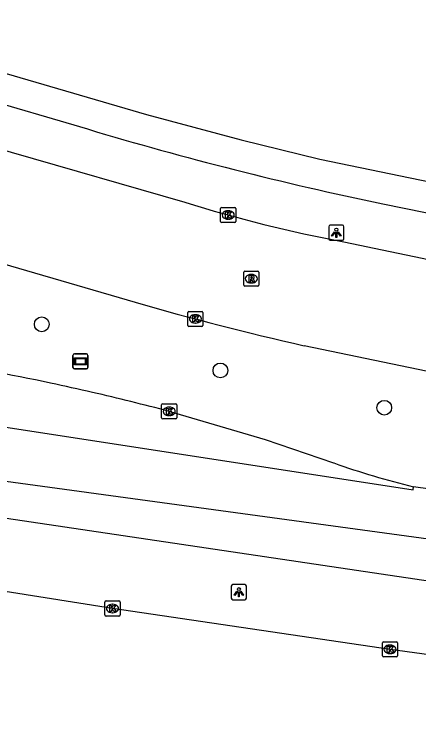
# Model space of a CAD drawing. Extents: x 160356 to 161355, y 381727 to 382845.
# Drawn here: x 161186.76 to 161213.44, y 381728.89 to 381776.89 of the extents above; entities that cross this region are included whole.
import ezdxf

# ---------------------------------------------------------------- set-up
doc = ezdxf.new("R2010")
doc.units = 0
for name, color, linetype in [('IMGEO_Berm_groen', 7, 'Continuous'), ('IMGEO_Boom', 7, 'Continuous'), ('IMGEO_Kolk', 7, 'Continuous'), ('IMGEO_Lichtpunt', 7, 'Continuous'), ('IMGEO_Reclamebord', 7, 'Continuous'), ('IMGEO_Rijbaan_lokaal_open', 7, 'Continuous'), ('IMGEO_Rijbaan_regionaal_gesloten', 7, 'Continuous'), ('IMGEO_Rioolput', 7, 'Continuous'), ('IMGEO_Voetpad_open', 7, 'Continuous')]:
    doc.layers.add(name, color=color, linetype=linetype)

msp = doc.modelspace()

# ---------------------------------------------------------------- linework, layer by layer
at = {"layer": 'IMGEO_Berm_groen'}
msp.add_lwpolyline([(161160.336, 381780.579), (161195.469, 381770.274), (161201.731, 381768.594), (161206.928, 381767.33), (161226.846, 381763.194), (161242.287, 381760.633)], dxfattribs=at)
at = {"layer": 'IMGEO_Boom'}
for centre in [(161188.56, 381756.404), (161200.357, 381753.353), (161211.177, 381750.887)]:
    msp.add_circle(centre, 0.489, dxfattribs=at)
at = {"layer": 'IMGEO_Kolk'}
for p, q in [((161200.372, 381763.208), (161200.372, 381764.06)), ((161200.447, 381764.134), (161201.299, 381764.134)), ((161201.373, 381764.06), (161201.373, 381763.208)), ((161200.86, 381763.914), (161200.885, 381763.914)), ((161201.299, 381763.134), (161200.447, 381763.134)), ((161200.883, 381763.354), (161200.858, 381763.354)), ((161198.205, 381756.337), (161198.205, 381757.189)), ((161198.28, 381757.263), (161199.132, 381757.263)), ((161198.693, 381757.043), (161198.718, 381757.043)), ((161199.206, 381757.189), (161199.206, 381756.337)), ((161198.716, 381756.483), (161198.691, 381756.483)), ((161199.132, 381756.263), (161198.28, 381756.263)), ((161196.551, 381751.146), (161197.403, 381751.146)), ((161196.476, 381750.22), (161196.476, 381751.072)), ((161196.964, 381750.926), (161196.989, 381750.926)), ((161197.477, 381751.072), (161197.477, 381750.22)), ((161197.403, 381750.146), (161196.551, 381750.146)), ((161196.987, 381750.366), (161196.962, 381750.366)), ((161192.728, 381737.188), (161192.728, 381738.04)), ((161192.803, 381738.114), (161193.655, 381738.114)), ((161193.216, 381737.894), (161193.241, 381737.894)), ((161193.729, 381738.04), (161193.729, 381737.188)), ((161193.239, 381737.334), (161193.214, 381737.334)), ((161193.655, 381737.114), (161192.803, 381737.114)), ((161211.058, 381734.486), (161211.058, 381735.338)), ((161211.133, 381735.412), (161211.985, 381735.412)), ((161212.059, 381735.338), (161212.059, 381734.486)), ((161211.546, 381735.192), (161211.571, 381735.192)), ((161211.985, 381734.412), (161211.133, 381734.412)), ((161211.569, 381734.632), (161211.544, 381734.632))]:
    msp.add_line(p, q, dxfattribs=at)
for points in [[(161200.372, 381763.208), (161200.372, 381764.06)], [(161200.447, 381764.134), (161201.299, 381764.134)], [(161201.373, 381764.06), (161201.373, 381763.208)], [(161200.693, 381763.834), (161200.816, 381763.834), (161200.816, 381763.683), (161200.946, 381763.834), (161201.11, 381763.834), (161200.964, 381763.683), (161201.117, 381763.434), (161200.965, 381763.434), (161200.88, 381763.598), (161200.816, 381763.531), (161200.816, 381763.434), (161200.693, 381763.434), (161200.693, 381763.834)], [(161201.299, 381763.134), (161200.447, 381763.134)], [(161198.205, 381756.337), (161198.205, 381757.189)], [(161198.28, 381757.263), (161199.132, 381757.263)], [(161198.526, 381756.963), (161198.649, 381756.963), (161198.649, 381756.812), (161198.779, 381756.963), (161198.943, 381756.963), (161198.797, 381756.812), (161198.95, 381756.563), (161198.798, 381756.563), (161198.713, 381756.727), (161198.649, 381756.66), (161198.649, 381756.563), (161198.526, 381756.563), (161198.526, 381756.963)], [(161199.206, 381757.189), (161199.206, 381756.337)], [(161199.132, 381756.263), (161198.28, 381756.263)], [(161196.551, 381751.146), (161197.403, 381751.146)], [(161196.476, 381750.22), (161196.476, 381751.072)], [(161196.797, 381750.846), (161196.92, 381750.846), (161196.92, 381750.695), (161197.05, 381750.846), (161197.214, 381750.846), (161197.068, 381750.695), (161197.221, 381750.446), (161197.069, 381750.446), (161196.984, 381750.61), (161196.92, 381750.543), (161196.92, 381750.446), (161196.797, 381750.446), (161196.797, 381750.846)], [(161197.477, 381751.072), (161197.477, 381750.22)], [(161197.403, 381750.146), (161196.551, 381750.146)], [(161192.728, 381737.188), (161192.728, 381738.04)], [(161192.803, 381738.114), (161193.655, 381738.114)], [(161193.049, 381737.814), (161193.172, 381737.814), (161193.172, 381737.663), (161193.302, 381737.814), (161193.466, 381737.814), (161193.32, 381737.663), (161193.473, 381737.414), (161193.321, 381737.414), (161193.236, 381737.578), (161193.172, 381737.511), (161193.172, 381737.414), (161193.049, 381737.414), (161193.049, 381737.814)], [(161193.729, 381738.04), (161193.729, 381737.188)], [(161193.655, 381737.114), (161192.803, 381737.114)], [(161211.058, 381734.486), (161211.058, 381735.338)], [(161211.133, 381735.412), (161211.985, 381735.412)], [(161212.059, 381735.338), (161212.059, 381734.486)], [(161211.379, 381735.112), (161211.502, 381735.112), (161211.502, 381734.961), (161211.632, 381735.112), (161211.796, 381735.112), (161211.65, 381734.961), (161211.803, 381734.712), (161211.651, 381734.712), (161211.566, 381734.876), (161211.502, 381734.809), (161211.502, 381734.712), (161211.379, 381734.712), (161211.379, 381735.112)], [(161211.985, 381734.412), (161211.133, 381734.412)]]:
    msp.add_lwpolyline(points, dxfattribs=at)
for centre, start, end in [((161200.449, 381764.058), 91.552, 178.448), ((161200.449, 381764.058), 91.552, 178.448), ((161201.297, 381764.058), 1.552, 88.448), ((161201.297, 381764.058), 1.552, 88.448), ((161200.449, 381763.21), 181.552, 268.448), ((161200.449, 381763.21), 181.552, 268.448), ((161201.297, 381763.21), 271.552, 358.448), ((161201.297, 381763.21), 271.552, 358.448), ((161198.282, 381757.187), 91.552, 178.448), ((161198.282, 381757.187), 91.552, 178.448), ((161199.13, 381757.187), 1.552, 88.448), ((161199.13, 381757.187), 1.552, 88.448), ((161198.282, 381756.339), 181.552, 268.448), ((161198.282, 381756.339), 181.552, 268.448), ((161199.13, 381756.339), 271.552, 358.448), ((161199.13, 381756.339), 271.552, 358.448), ((161196.553, 381751.07), 91.552, 178.448), ((161196.553, 381751.07), 91.552, 178.448), ((161197.401, 381751.07), 1.552, 88.448), ((161197.401, 381751.07), 1.552, 88.448), ((161196.553, 381750.222), 181.552, 268.448), ((161196.553, 381750.222), 181.552, 268.448), ((161197.401, 381750.222), 271.552, 358.448), ((161197.401, 381750.222), 271.552, 358.448), ((161192.805, 381738.038), 91.552, 178.448), ((161192.805, 381738.038), 91.552, 178.448), ((161193.653, 381738.038), 1.552, 88.448), ((161193.653, 381738.038), 1.552, 88.448), ((161192.805, 381737.19), 181.552, 268.448), ((161192.805, 381737.19), 181.552, 268.448), ((161193.653, 381737.19), 271.552, 358.448), ((161193.653, 381737.19), 271.552, 358.448), ((161211.135, 381735.336), 91.552, 178.448), ((161211.135, 381735.336), 91.552, 178.448), ((161211.983, 381735.336), 1.552, 88.448), ((161211.983, 381735.336), 1.552, 88.448), ((161211.135, 381734.488), 181.552, 268.448), ((161211.135, 381734.488), 181.552, 268.448), ((161211.983, 381734.488), 271.552, 358.448), ((161211.983, 381734.488), 271.552, 358.448)]:
    msp.add_arc(centre, 0.0765, start, end, dxfattribs=at)
for centre, major_axis, ratio, start_param, end_param in [((161200.859, 381763.634), (-0.387, 0.002), 0.722429, 4.712389, 7.853982), ((161200.884, 381763.634), (-0.39, 0.002), 0.717154, 1.570796, 4.712389), ((161198.692, 381756.763), (-0.387, 0.002), 0.722429, 4.712389, 7.853982), ((161198.717, 381756.763), (-0.39, 0.002), 0.717154, 1.570796, 4.712389), ((161196.963, 381750.646), (-0.387, 0.002), 0.722429, 4.712389, 7.853982), ((161196.988, 381750.646), (-0.39, 0.002), 0.717154, 1.570796, 4.712389), ((161193.215, 381737.614), (-0.387, 0.002), 0.722429, 4.712389, 7.853982), ((161193.24, 381737.614), (-0.39, 0.002), 0.717154, 1.570796, 4.712389), ((161211.545, 381734.912), (-0.387, 0.002), 0.722429, 4.712389, 7.853982), ((161211.57, 381734.912), (-0.39, 0.002), 0.717154, 1.570796, 4.712389)]:
    msp.add_ellipse(centre, major_axis=major_axis, ratio=ratio, start_param=start_param, end_param=end_param, dxfattribs=at)
at = {"layer": 'IMGEO_Lichtpunt'}
for p, q in [((161207.515, 381762.862), (161207.515, 381762.055)), ((161207.515, 381762.862), (161207.515, 381762.055)), ((161208.417, 381762.957), (161207.609, 381762.957)), ((161208.417, 381762.957), (161207.609, 381762.957)), ((161208.511, 381762.055), (161208.511, 381762.862)), ((161208.511, 381762.055), (161208.511, 381762.862)), ((161207.609, 381761.961), (161208.417, 381761.961)), ((161207.609, 381761.961), (161208.417, 381761.961)), ((161201.076, 381739.097), (161201.076, 381738.29)), ((161201.076, 381739.097), (161201.076, 381738.29)), ((161201.978, 381739.192), (161201.17, 381739.192)), ((161201.978, 381739.192), (161201.17, 381739.192)), ((161202.072, 381738.29), (161202.072, 381739.097)), ((161202.072, 381738.29), (161202.072, 381739.097)), ((161201.17, 381738.196), (161201.978, 381738.196)), ((161201.17, 381738.196), (161201.978, 381738.196))]:
    msp.add_line(p, q, dxfattribs=at)
for points in [[(161207.889, 381762.526), (161207.928, 381762.498), (161207.74, 381762.236), (161207.702, 381762.263), (161207.889, 381762.526)], [(161207.991, 381762.478), (161208.038, 381762.478), (161208.038, 381762.156), (161207.991, 381762.156), (161207.991, 381762.478)], [(161208.101, 381762.498), (161208.139, 381762.525), (161208.326, 381762.263), (161208.287, 381762.235), (161208.101, 381762.498)], [(161201.45, 381738.761), (161201.489, 381738.733), (161201.301, 381738.471), (161201.263, 381738.498), (161201.45, 381738.761)], [(161201.552, 381738.713), (161201.599, 381738.713), (161201.599, 381738.391), (161201.552, 381738.391), (161201.552, 381738.713)], [(161201.662, 381738.733), (161201.7, 381738.76), (161201.887, 381738.498), (161201.848, 381738.47), (161201.662, 381738.733)]]:
    msp.add_lwpolyline(points, dxfattribs=at)
for centre in [(161208.014, 381762.66), (161201.575, 381738.895)]:
    msp.add_circle(centre, 0.0994, dxfattribs=at)
for centre, start, end in [((161207.609, 381762.862), 90, 180), ((161207.609, 381762.862), 90, 180), ((161208.417, 381762.862), 0, 90), ((161208.417, 381762.862), 0, 90), ((161207.609, 381762.055), 180, 270), ((161207.609, 381762.055), 180, 270), ((161208.417, 381762.055), 270, 0), ((161208.417, 381762.055), 270, 360), ((161201.17, 381739.097), 90, 180), ((161201.17, 381739.097), 90, 180), ((161201.978, 381739.097), 0, 90), ((161201.978, 381739.097), 0, 90), ((161201.17, 381738.29), 180, 270), ((161201.17, 381738.29), 180, 270), ((161201.978, 381738.29), 270, 0), ((161201.978, 381738.29), 270, 360)]:
    msp.add_arc(centre, 0.0946, start, end, dxfattribs=at)
at = {"layer": 'IMGEO_Reclamebord'}
for p, q in [((161190.718, 381754.452), (161191.508, 381754.452)), ((161191.508, 381754.452), (161190.718, 381754.452)), ((161190.618, 381753.552), (161190.618, 381754.352)), ((161190.618, 381754.352), (161190.618, 381753.552)), ((161191.608, 381754.352), (161191.608, 381753.552)), ((161191.608, 381753.552), (161191.608, 381754.352)), ((161191.508, 381753.452), (161190.718, 381753.452)), ((161190.718, 381753.452), (161191.508, 381753.452))]:
    msp.add_line(p, q, dxfattribs=at)
for points in [[(161190.719, 381754.184), (161191.507, 381754.184), (161191.507, 381753.72), (161190.719, 381753.72), (161190.719, 381754.184)], [(161190.784, 381754.119), (161190.784, 381753.785), (161191.442, 381753.785), (161191.442, 381754.119), (161190.784, 381754.119)]]:
    msp.add_lwpolyline(points, dxfattribs=at)
for centre, start, end in [((161190.718, 381754.352), 90, 180), ((161190.718, 381754.352), 90, 180), ((161191.508, 381754.352), 0, 90), ((161191.508, 381754.352), 360, 90), ((161190.718, 381753.552), 180, 270), ((161190.718, 381753.552), 180, 270), ((161191.508, 381753.552), 270, 0), ((161191.508, 381753.552), 270, 0)]:
    msp.add_arc(centre, 0.1, start, end, dxfattribs=at)
at = {"layer": 'IMGEO_Rijbaan_lokaal_open'}
for points in [[(161167.01, 381773.539), (161178.713, 381770.078), (161186.529, 381767.794), (161198.004, 381764.474)], [(161164.941, 381766.553), (161194.723, 381757.861)], [(161208.514, 381761.852), (161222.337, 381758.964), (161229.309, 381757.611), (161237.397, 381756.324), (161251.895, 381754.103), (161254.605, 381753.71), (161259.319, 381753.026)], [(161205.882, 381754.993), (161219.775, 381752.127), (161223.494, 381751.419), (161230.816, 381750), (161232.426, 381749.688), (161245.145, 381747.849), (161253.681, 381746.703), (161258.231, 381746.092)], [(161207.855, 381747.234), (161203.325, 381748.762), (161196.977, 381750.646)]]:
    msp.add_lwpolyline(points, dxfattribs=at)
for centre, radius, start, end in [((161226.512, 381856.372), 96.218, 252.76512, 259.21884), ((161252.294, 381958.72), 208.947, 254.00636, 257.16613), ((161154.951, 381592.239), 163.883, 77.95623, 80.8259), ((161158.04, 381605.884), 149.894, 76.94164, 78.02272), ((161154.441, 381589.833), 166.343, 75.18407, 76.98293), ((161225.563, 381796.885), 52.714, 250.3712, 256.3344)]:
    msp.add_arc(centre, radius, start, end, dxfattribs=at)
at = {"layer": 'IMGEO_Rijbaan_regionaal_gesloten'}
for points in [[(161256.706, 381736.374), (161184.233, 381746.274), (161109.03, 381760.044), (161079.963, 381765.932)], [(161145.685, 381750.216), (161163.495, 381747.144), (161182.362, 381744.149), (161226.391, 381737.617), (161248.361, 381734.594), (161252.019, 381734.102), (161256.26, 381733.532)], [(161184.027, 381749.935), (161213.078, 381745.47), (161213.109, 381745.663)], [(161257.193, 381739.481), (161254.261, 381739.878), (161252.808, 381740.082), (161213.109, 381745.663)], [(161255.531, 381728.885), (161252.261, 381729.327), (161251.405, 381729.444), (161232.936, 381731.964), (161211.559, 381734.91), (161193.229, 381737.612), (161171.945, 381740.979)]]:
    msp.add_lwpolyline(points, dxfattribs=at)
at = {"layer": 'IMGEO_Rioolput'}
for p, q in [((161201.898, 381758.996), (161201.898, 381759.848)), ((161201.973, 381759.922), (161202.825, 381759.922)), ((161202.899, 381759.848), (161202.899, 381758.996)), ((161202.386, 381759.702), (161202.411, 381759.702)), ((161202.825, 381758.922), (161201.973, 381758.922)), ((161202.409, 381759.142), (161202.384, 381759.142))]:
    msp.add_line(p, q, dxfattribs=at)
for points in [[(161201.898, 381758.996), (161201.898, 381759.848)], [(161201.973, 381759.922), (161202.825, 381759.922)], [(161202.899, 381759.848), (161202.899, 381758.996)], [(161202.487, 381759.62), (161202.235, 381759.622), (161202.235, 381759.222)], [(161202.235, 381759.222), (161202.359, 381759.222), (161202.359, 381759.384), (161202.37, 381759.384)], [(161202.413, 381759.541), (161202.359, 381759.541), (161202.359, 381759.46)], [(161202.359, 381759.46), (161202.411, 381759.46)], [(161202.417, 381759.355), (161202.488, 381759.222), (161202.628, 381759.222), (161202.563, 381759.348)], [(161202.825, 381758.922), (161201.973, 381758.922)]]:
    msp.add_lwpolyline(points, dxfattribs=at)
for centre, radius, start, end in [((161201.975, 381759.846), 0.0765, 91.552, 178.448), ((161201.975, 381759.846), 0.0765, 91.552, 178.448), ((161202.823, 381759.846), 0.0765, 1.552, 88.448), ((161202.823, 381759.846), 0.0765, 1.552, 88.448), ((161202.369, 381759.331), 0.0533, 26.0293, 88.6989), ((161202.395, 381759.649), 0.19, 274.7715, 282.9687), ((161202.419, 381759.445), 0.0964, 77.0061, 93.1865), ((161202.433, 381759.502), 0.0378, 276.6634, 79.6772), ((161202.486, 381759.51), 0.109, 350.3612, 89.416), ((161202.484, 381759.51), 0.112, 277.5842, 350.9817), ((161202.468, 381759.295), 0.108, 29.5134, 73.7905), ((161201.975, 381758.998), 0.0765, 181.552, 268.448), ((161201.975, 381758.998), 0.0765, 181.552, 268.448), ((161202.823, 381758.998), 0.0765, 271.552, 358.448), ((161202.823, 381758.998), 0.0765, 271.552, 358.448)]:
    msp.add_arc(centre, radius, start, end, dxfattribs=at)
for centre, major_axis, ratio, start_param, end_param in [((161202.385, 381759.422), (-0.387, 0.002), 0.722429, 4.712389, 7.853982), ((161202.41, 381759.422), (-0.39, 0.002), 0.717154, 1.570796, 4.712389)]:
    msp.add_ellipse(centre, major_axis=major_axis, ratio=ratio, start_param=start_param, end_param=end_param, dxfattribs=at)
at = {"layer": 'IMGEO_Voetpad_open'}
for points in [[(161160.911, 381778.329), (161162.058, 381777.989), (161191.57, 381769.321)], [(161211.08, 381764.376), (161222.462, 381762.049)]]:
    msp.add_lwpolyline(points, dxfattribs=at)
msp.add_arc((161257.543, 381988.65), 229.036, 253.25905, 258.29563, dxfattribs=at)

doc.saveas('drawing.dxf')
